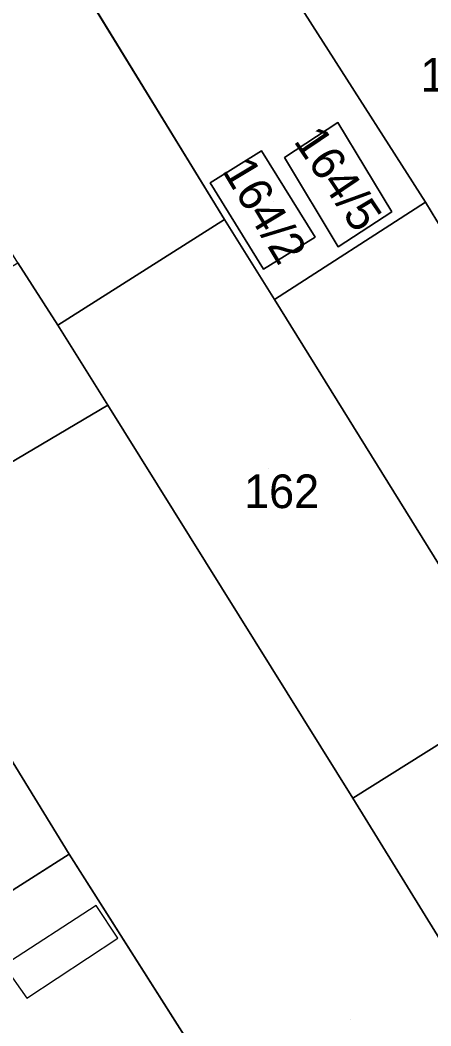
# Model space of a CAD drawing. Extents: x -263943 to -261149, y -1236934 to -1230686.
# Drawn here: x -262495.6 to -262471.2, y -1235802 to -1235742.3 of the extents above; entities that cross this region are included whole.
import ezdxf

# ---------------------------------------------------------------- set-up
doc = ezdxf.new("R2010")
doc.units = 0
for name, color, linetype in [('body_kn', 7, 'Continuous'), ('kladpar_druhypozemkov', 7, 'Continuous'), ('kladpar_hranice', 7, 'Continuous'), ('kladpar_parcelnecisla', 7, 'Continuous'), ('kladpar_plochy', 7, 'Continuous'), ('zappar_hrandruhpozemk', 7, 'Continuous')]:
    doc.layers.add(name, color=color, linetype=linetype)

msp = doc.modelspace()

# ---------------------------------------------------------------- linework, layer by layer
at = {"layer": 'body_kn'}
for p, q in [((-262476.72, -1235748.34), (-262476.72, -1235748.34)), ((-262481.27, -1235750.03), (-262481.27, -1235750.03)), ((-262479.9, -1235750.42), (-262479.9, -1235750.42)), ((-262479.9, -1235750.42), (-262479.9, -1235750.42)), ((-262484.32, -1235751.92), (-262484.32, -1235751.92)), ((-262471.52, -1235753.08), (-262471.52, -1235753.08)), ((-262473.52, -1235753.65), (-262473.52, -1235753.65)), ((-262483.46, -1235754.11), (-262483.46, -1235754.11)), ((-262478.08, -1235755.15), (-262478.08, -1235755.15)), ((-262476.7, -1235755.73), (-262476.7, -1235755.73)), ((-262481.14, -1235757.06), (-262481.14, -1235757.06)), ((-262481.14, -1235757.06), (-262481.14, -1235757.06)), ((-262480.48, -1235758.85), (-262480.48, -1235758.85)), ((-262493.36, -1235760.39), (-262493.36, -1235760.39)), ((-262493.36, -1235760.39), (-262493.36, -1235760.39)), ((-262490.4, -1235765.13), (-262490.4, -1235765.13)), ((-262475.84, -1235788.48), (-262475.84, -1235788.48)), ((-262492.69, -1235791.8), (-262492.69, -1235791.8)), ((-262491.08, -1235794.85), (-262491.08, -1235794.85)), ((-262491.08, -1235794.85), (-262491.08, -1235794.85)), ((-262489.8, -1235796.8), (-262489.8, -1235796.8)), ((-262495.22, -1235800.36), (-262495.22, -1235800.36))]:
    msp.add_line(p, q, dxfattribs=at)
at = {"layer": 'kladpar_druhypozemkov'}
for p, q in [((-262475.99, -1235751.47), (-262475.99, -1235751.47)), ((-262480.55, -1235753.04), (-262480.55, -1235753.04)), ((-262480.82, -1235768.9), (-262480.82, -1235768.9)), ((-262475.97, -1235801.6), (-262475.97, -1235801.6))]:
    msp.add_line(p, q, dxfattribs=at)
at = {"layer": 'kladpar_hranice'}
msp.add_line((-262471.52, -1235753.08), (-262480.48, -1235758.85), dxfattribs=at)
for points in [[(-262494.9, -1235716.54), (-262493.17, -1235719.24), (-262483.85, -1235733.77), (-262483.67, -1235734.05), (-262471.52, -1235753.08)], [(-262505.53, -1235741.04), (-262511.99, -1235730.72), (-262513.82, -1235727.8), (-262503.21, -1235721.93), (-262501.66, -1235724.45), (-262483.46, -1235754.11), (-262493.36, -1235760.39), (-262495.74, -1235756.67), (-262505.53, -1235741.04)], [(-262480.48, -1235758.85), (-262483.46, -1235754.11), (-262501.66, -1235724.45), (-262503.21, -1235721.93)], [(-262455.49, -1235760), (-262463.76, -1235765.42), (-262470.83, -1235754.18), (-262471.52, -1235753.08), (-262483.67, -1235734.05), (-262479.27, -1235731.25), (-262476.47, -1235729.47), (-262475.8, -1235730.31), (-262474.87, -1235729.72), (-262475.46, -1235728.82), (-262475.05, -1235728.56), (-262471.56, -1235733.78), (-262466.48, -1235742.06), (-262462.38, -1235748.75), (-262457.88, -1235756.09), (-262455.49, -1235760)], [(-262479.9, -1235750.42), (-262476.72, -1235748.34), (-262473.52, -1235753.65), (-262476.7, -1235755.73), (-262479.9, -1235750.42)], [(-262473.52, -1235753.65), (-262476.72, -1235748.34), (-262479.9, -1235750.42), (-262476.7, -1235755.73), (-262473.52, -1235753.65)], [(-262481.14, -1235757.06), (-262484.32, -1235751.92), (-262481.27, -1235750.03), (-262478.08, -1235755.15), (-262481.14, -1235757.06)], [(-262481.14, -1235757.06), (-262478.08, -1235755.15), (-262481.27, -1235750.03), (-262484.32, -1235751.92), (-262481.14, -1235757.06)], [(-262470.83, -1235754.18), (-262463.76, -1235765.42), (-262456.27, -1235777.32), (-262465.26, -1235783.37), (-262465.95, -1235782.28), (-262480.48, -1235758.85), (-262471.52, -1235753.08), (-262470.83, -1235754.18)], [(-262493.36, -1235760.39), (-262483.46, -1235754.11), (-262480.48, -1235758.85), (-262465.95, -1235782.28), (-262475.84, -1235788.48), (-262490.4, -1235765.13), (-262493.36, -1235760.39)], [(-262504.11, -1235773.23), (-262506.14, -1235769.93), (-262509.27, -1235764.66), (-262495.74, -1235756.67), (-262493.36, -1235760.39), (-262490.4, -1235765.13), (-262504.11, -1235773.23)], [(-262467.61, -1235831.73), (-262477.05, -1235816.42), (-262492.69, -1235791.8), (-262504.11, -1235773.23), (-262490.4, -1235765.13), (-262475.84, -1235788.48), (-262462.67, -1235809.8), (-262437.59, -1235849.88), (-262453.44, -1235854.31), (-262467.61, -1235831.73)], [(-262510.68, -1235788.32), (-262516.53, -1235778.89), (-262517.8, -1235776.85), (-262506.14, -1235769.93), (-262504.11, -1235773.23), (-262492.69, -1235791.8), (-262504, -1235799), (-262504.11, -1235798.82), (-262510.68, -1235788.32)], [(-262462.67, -1235809.8), (-262475.84, -1235788.48), (-262465.95, -1235782.28), (-262465.26, -1235783.37), (-262462.77, -1235787.3), (-262456.81, -1235796.71), (-262452.6, -1235803.35), (-262457.86, -1235806.72), (-262462.67, -1235809.8)], [(-262458.14, -1235862.12), (-262467.75, -1235846.97), (-262471.24, -1235841.22), (-262475.72, -1235844.19), (-262500.01, -1235805.37), (-262504, -1235799), (-262492.69, -1235791.8), (-262477.05, -1235816.42), (-262467.61, -1235831.73), (-262453.44, -1235854.31), (-262450.19, -1235859.48)]]:
    msp.add_lwpolyline(points, dxfattribs=at)
at = {"layer": 'kladpar_plochy'}
for p, q in [((-262483.46, -1235754.11), (-262501.66, -1235724.45)), ((-262483.67, -1235734.05), (-262471.52, -1235753.08)), ((-262476.72, -1235748.34), (-262479.9, -1235750.42)), ((-262473.52, -1235753.65), (-262476.72, -1235748.34)), ((-262481.27, -1235750.03), (-262484.32, -1235751.92)), ((-262478.08, -1235755.15), (-262481.27, -1235750.03)), ((-262479.9, -1235750.42), (-262476.7, -1235755.73)), ((-262484.32, -1235751.92), (-262481.14, -1235757.06)), ((-262471.52, -1235753.08), (-262480.48, -1235758.85)), ((-262476.7, -1235755.73), (-262473.52, -1235753.65)), ((-262480.48, -1235758.85), (-262483.46, -1235754.11)), ((-262481.14, -1235757.06), (-262478.08, -1235755.15)), ((-262504, -1235799), (-262492.69, -1235791.8)), ((-262492.69, -1235791.8), (-262477.05, -1235816.42))]:
    msp.add_line(p, q, dxfattribs=at)
for points in [[(-262505.53, -1235741.04), (-262511.99, -1235730.72), (-262513.82, -1235727.8), (-262503.21, -1235721.93), (-262501.66, -1235724.45), (-262483.46, -1235754.11), (-262493.36, -1235760.39), (-262495.74, -1235756.67)], [(-262455.49, -1235760), (-262463.76, -1235765.42), (-262470.83, -1235754.18), (-262471.52, -1235753.08), (-262483.67, -1235734.05), (-262479.27, -1235731.25), (-262476.47, -1235729.47), (-262475.8, -1235730.31), (-262474.87, -1235729.72), (-262475.46, -1235728.82), (-262475.05, -1235728.56), (-262471.56, -1235733.78), (-262466.48, -1235742.06), (-262462.38, -1235748.75), (-262457.88, -1235756.09)], [(-262479.9, -1235750.42), (-262476.72, -1235748.34), (-262473.52, -1235753.65), (-262476.7, -1235755.73)], [(-262481.14, -1235757.06), (-262484.32, -1235751.92), (-262481.27, -1235750.03), (-262478.08, -1235755.15)], [(-262470.83, -1235754.18), (-262463.76, -1235765.42), (-262456.27, -1235777.32), (-262465.26, -1235783.37), (-262465.95, -1235782.28), (-262480.48, -1235758.85), (-262471.52, -1235753.08)], [(-262493.36, -1235760.39), (-262483.46, -1235754.11), (-262480.48, -1235758.85), (-262465.95, -1235782.28), (-262475.84, -1235788.48), (-262490.4, -1235765.13)], [(-262504.11, -1235773.23), (-262506.14, -1235769.93), (-262509.27, -1235764.66), (-262495.74, -1235756.67), (-262493.36, -1235760.39), (-262490.4, -1235765.13)], [(-262467.61, -1235831.73), (-262477.05, -1235816.42), (-262492.69, -1235791.8), (-262504.11, -1235773.23), (-262490.4, -1235765.13), (-262475.84, -1235788.48), (-262462.67, -1235809.8), (-262437.59, -1235849.88), (-262453.44, -1235854.31)], [(-262510.68, -1235788.32), (-262516.53, -1235778.89), (-262517.8, -1235776.85), (-262506.14, -1235769.93), (-262504.11, -1235773.23), (-262492.69, -1235791.8), (-262504, -1235799), (-262504.11, -1235798.82)], [(-262462.67, -1235809.8), (-262475.84, -1235788.48), (-262465.95, -1235782.28), (-262465.26, -1235783.37), (-262462.77, -1235787.3), (-262456.81, -1235796.71), (-262452.6, -1235803.35), (-262457.86, -1235806.72)]]:
    msp.add_lwpolyline(points, close=True, dxfattribs=at)
at = {"layer": 'zappar_hrandruhpozemk'}
for p, q in [((-262489.8, -1235796.8), (-262491.08, -1235794.85)), ((-262495.22, -1235800.36), (-262489.8, -1235796.8))]:
    msp.add_line(p, q, dxfattribs=at)
msp.add_lwpolyline([(-262491.08, -1235794.85), (-262496.58, -1235798.41), (-262495.22, -1235800.36)], dxfattribs=at)

# ---------------------------------------------------------------- texts
at = {"layer": 'kladpar_parcelnecisla'}
for s, p in [('167', (-262471.812, -1235746.5)), ('162', (-262482.296, -1235771.25))]:
    msp.add_text(s, height=2, dxfattribs=at).set_placement(p)
for s, rotation, p in [('164/5', 304, (-262479.389, -1235749.444)), ('164/2', 301, (-262483.641, -1235751.19))]:
    msp.add_text(s, height=2, rotation=rotation, dxfattribs=at).set_placement(p)

doc.saveas('drawing.dxf')
